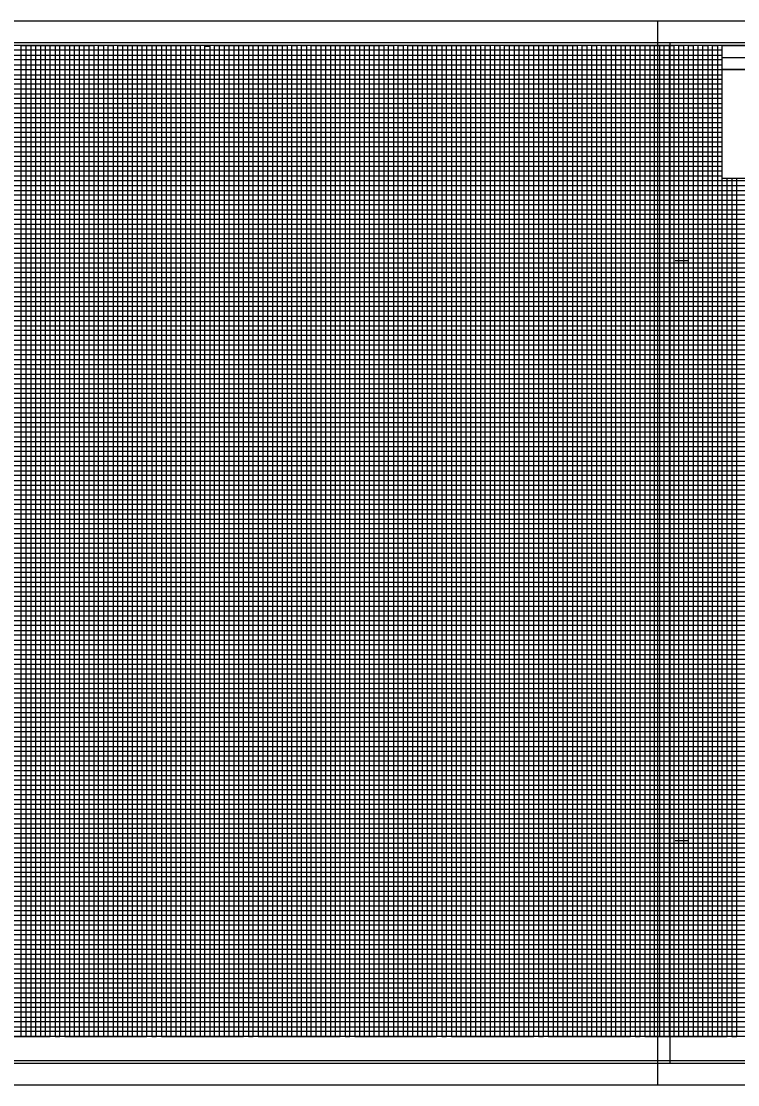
# Model space of a CAD drawing. Extents: x 2345490 to 2436403, y 465165 to 573888.
# Drawn here: x 2418420 to 2419161, y 532446 to 533546 of the extents above; entities that cross this region are included whole.
import ezdxf

# ---------------------------------------------------------------- set-up
doc = ezdxf.new("R2010")
doc.units = 0
for name, color, linetype in [('Old_Level_18', 7, 'Continuous'), ('Old_Level_40', 7, 'Continuous'), ('Old_Level_41', 7, 'Continuous'), ('Old_Level_42', 7, 'Continuous'), ('Old_Level_43', 7, 'Continuous'), ('Old_Level_50', 7, 'Continuous'), ('Old_Level_51', 7, 'Continuous'), ('Old_Level_52', 7, 'Continuous')]:
    doc.layers.add(name, color=color, linetype=linetype)

msp = doc.modelspace()

# ---------------------------------------------------------------- linework, layer by layer
at = {"layer": 'Old_Level_18'}
msp.add_lwpolyline([(2419345.325, 533520.5875), (2417845.325, 533520.5875), (2417845.325, 532470.5875), (2419345.325, 532470.5875)], close=True, dxfattribs=at)
at = {"layer": 'Old_Level_40'}
msp.add_line((2419145.275, 533508.0375), (2419345.325, 533508.0375), dxfattribs=at)
for points in [[(2419145.275, 533520.5875), (2419345.325, 533520.5875), (2419345.325, 533495.5375), (2419145.275, 533495.5375)], [(2419145.275, 533495.5375), (2419245.325, 533495.5375), (2419245.325, 533383.0375), (2419145.275, 533383.0375)]]:
    msp.add_lwpolyline(points, close=True, dxfattribs=at)
at = {"layer": 'Old_Level_41'}
for p, q in [((2419096.825, 533298.0875), (2419109.325, 533298.0875)), ((2419096.825, 532698.0875), (2419109.325, 532698.0875)), ((2419345.325, 532495.5875), (2417845.325, 532495.5875))]:
    msp.add_line(p, q, dxfattribs=at)
for points in [[(2418370.325, 532495.5875), (2418420.325, 532495.5875), (2418420.325, 533520.5875), (2418470.325, 533520.5875), (2418470.325, 532495.5875), (2418520.325, 532495.5875), (2418520.325, 533520.5875), (2418570.325, 533520.5875), (2418570.325, 532495.5875), (2418620.325, 532495.5875), (2418620.325, 533520.5875), (2418670.325, 533520.5875), (2418670.325, 532495.5875), (2418720.325, 532495.5875), (2418720.325, 533520.5875), (2418770.325, 533520.5875), (2418770.325, 532495.5875), (2418820.325, 532495.5875), (2418820.325, 533520.5875), (2418870.325, 533520.5875), (2418870.325, 532495.5875), (2418920.325, 532495.5875), (2418920.325, 533520.5875), (2418970.325, 533520.5875), (2418970.325, 532495.5875), (2419020.325, 532495.5875), (2419020.325, 533520.5875), (2419070.325, 533520.5875), (2419070.325, 532495.5875), (2419120.325, 532495.5875), (2419120.325, 533520.5875)], [(2418395.325, 532495.5875), (2418445.325, 532495.5875), (2418445.325, 533520.5875), (2418495.325, 533520.5875), (2418495.325, 532495.5875), (2418545.325, 532495.5875), (2418545.325, 533520.5875), (2418595.325, 533520.5875), (2418595.325, 532495.5875), (2418645.325, 532495.5875), (2418645.325, 533520.5875), (2418695.325, 533520.5875), (2418695.325, 532495.5875), (2418745.325, 532495.5875), (2418745.325, 533520.5875), (2418795.325, 533520.5875), (2418795.325, 532495.5875), (2418845.325, 532495.5875), (2418845.325, 533520.5875), (2418895.325, 533520.5875), (2418895.325, 532495.5875), (2418945.325, 532495.5875), (2418945.325, 533520.5875), (2418995.325, 533520.5875), (2418995.325, 532495.5875), (2419045.325, 532495.5875), (2419045.325, 533520.5875), (2419095.325, 533520.5875), (2419095.325, 532495.5875), (2419145.325, 532495.5875), (2419145.325, 533520.5875), (2419171.625, 533520.5875)], [(2417845.325, 533470.5875), (2419145.275, 533470.5875)], [(2419145.275, 533420.5875), (2417845.325, 533420.5875), (2417845.325, 533370.5375), (2419345.325, 533370.5375)], [(2419345.325, 533345.5875), (2417845.325, 533345.5875), (2417845.325, 533395.5875), (2419145.275, 533395.5875)], [(2419345.325, 533320.5875), (2417845.325, 533320.5875), (2417845.325, 533270.5875), (2419345.325, 533270.5875)], [(2419345.325, 533245.5875), (2417845.325, 533245.5875), (2417845.325, 533295.5875), (2419345.325, 533295.5875)], [(2419345.325, 533220.5875), (2417845.325, 533220.5875), (2417845.325, 533170.5875), (2419345.325, 533170.5875)], [(2419345.325, 533120.5875), (2417845.325, 533120.5875), (2417845.325, 533070.5875), (2419345.325, 533070.5875)], [(2419345.325, 533020.5875), (2417845.325, 533020.5875), (2417845.325, 532970.5875), (2419345.325, 532970.5875)], [(2419345.325, 532920.5875), (2417845.325, 532920.5875), (2417845.325, 532870.5875), (2419345.325, 532870.5875)], [(2419345.325, 532845.5875), (2417845.325, 532845.5875), (2417845.325, 532895.5875), (2419345.325, 532895.5875)], [(2419345.325, 532820.5875), (2417845.325, 532820.5875), (2417845.325, 532770.5875), (2419345.325, 532770.5875)], [(2419345.325, 532745.5875), (2417845.325, 532745.5875), (2417845.325, 532795.5875), (2419345.325, 532795.5875)], [(2419345.325, 532720.5875), (2417845.325, 532720.5875), (2417845.325, 532670.5875), (2419345.325, 532670.5875)], [(2419345.325, 532620.5875), (2417845.325, 532620.5875), (2417845.325, 532570.5875), (2419345.325, 532570.5875)], [(2419345.325, 532545.5875), (2417845.325, 532545.5875), (2417845.325, 532595.5875), (2419345.325, 532595.5875)], [(2419345.325, 532520.5875), (2417845.325, 532520.5875)]]:
    msp.add_lwpolyline(points, dxfattribs=at)
at = {"layer": 'Old_Level_42'}
for points in [[(2419145.275, 533445.5875), (2417845.425, 533445.5875), (2417845.425, 533495.5375), (2419145.275, 533495.5375)], [(2419345.325, 533145.5875), (2417845.325, 533145.5875), (2417845.325, 533195.5875), (2419345.325, 533195.5875)], [(2419345.325, 533045.5875), (2417845.325, 533045.5875), (2417845.325, 533095.5875), (2419345.325, 533095.5875)], [(2419345.325, 532945.5875), (2417845.325, 532945.5875), (2417845.325, 532995.5875), (2419345.325, 532995.5875)], [(2419345.325, 532645.5875), (2417845.325, 532645.5875), (2417845.325, 532695.5875), (2419345.325, 532695.5875)]]:
    msp.add_lwpolyline(points, dxfattribs=at)
at = {"layer": 'Old_Level_43'}
for p, q in [((2419295.325, 533340.5875), (2417895.325, 533340.5875)), ((2417895.325, 533335.5875), (2419295.325, 533335.5875)), ((2419295.325, 533315.5875), (2417895.325, 533315.5875))]:
    msp.add_line(p, q, dxfattribs=at)
for points in [[(2419145.275, 533515.5875), (2417895.325, 533515.5875), (2417895.325, 533510.5875), (2419145.275, 533510.5875)], [(2418425.325, 532495.5875), (2418425.325, 533520.5875), (2418430.325, 533520.5875), (2418430.325, 532495.5875), (2418435.325, 532495.5875), (2418435.325, 533520.5875), (2418440.325, 533520.5875), (2418440.325, 532495.5875), (2418450.325, 532495.5875), (2418450.325, 533520.5875), (2418455.325, 533520.5875), (2418455.325, 532495.5875), (2418455.325, 532495.5875), (2418460.325, 532495.5875), (2418460.325, 533520.5875), (2418465.325, 533520.5875), (2418465.325, 532495.5875), (2418475.325, 532495.5875), (2418475.325, 533520.5875), (2418480.325, 533520.5875), (2418480.325, 532495.5875), (2418485.325, 532495.5875), (2418485.325, 533520.5875), (2418490.325, 533520.5875), (2418490.325, 532495.5875), (2418500.325, 532495.5875), (2418500.325, 533520.5875), (2418505.325, 533520.5875), (2418505.325, 532495.5875), (2418510.325, 532495.5875), (2418510.325, 533520.5875), (2418515.325, 533520.5875), (2418515.325, 532495.5875), (2418525.325, 532495.5875), (2418525.325, 533520.5875), (2418530.325, 533520.5875), (2418530.325, 532495.5875), (2418535.325, 532495.5875), (2418535.325, 533520.5875), (2418540.325, 533520.5875), (2418540.325, 532495.5875), (2418550.325, 532495.5875), (2418550.325, 533520.5875), (2418555.325, 533520.5875), (2418555.325, 532495.5875), (2418560.325, 532495.5875), (2418560.325, 533520.5875), (2418565.325, 533520.5875), (2418565.325, 532495.5875), (2418575.325, 532495.5875), (2418575.325, 533520.5875), (2418580.325, 533520.5875), (2418580.325, 532495.5875), (2418585.325, 532495.5875), (2418585.325, 533520.5875), (2418590.325, 533520.5875), (2418590.325, 532495.5875), (2418600.325, 532495.5875), (2418600.325, 533520.5875), (2418605.325, 533520.5875), (2418605.325, 532495.5875)], [(2418605.325, 532495.5875), (2418610.325, 532495.5875), (2418610.325, 533519.9875), (2418615.325, 533519.9875), (2418615.325, 532495.5875), (2418625.325, 532495.5875), (2418625.325, 533520.5875), (2418630.325, 533520.5875), (2418630.325, 532495.5875), (2418635.325, 532495.5875), (2418635.325, 533520.5875), (2418640.325, 533520.5875), (2418640.325, 532495.5875), (2418650.325, 532495.5875), (2418650.325, 533520.5875), (2418655.325, 533520.5875), (2418655.325, 532495.5875), (2418660.325, 532495.5875), (2418660.325, 533520.5875), (2418665.325, 533520.5875), (2418665.325, 532495.5875), (2418675.325, 532495.5875), (2418675.325, 533520.5875), (2418680.325, 533520.5875), (2418680.325, 532495.5875), (2418685.325, 532495.5875), (2418685.325, 533520.5875), (2418690.325, 533520.5875), (2418690.325, 532495.5875), (2418700.325, 532495.5875), (2418700.325, 533520.5875), (2418705.325, 533520.5875), (2418705.325, 532495.5875), (2418710.325, 532495.5875), (2418710.325, 533520.5875), (2418715.325, 533520.5875), (2418715.325, 532495.5875), (2418725.325, 532495.5875), (2418725.325, 533520.5875), (2418730.325, 533520.5875), (2418730.325, 532495.5875), (2418735.325, 532495.5875), (2418735.325, 533520.5875), (2418740.325, 533520.5875), (2418740.325, 532495.5875), (2418750.325, 532495.5875), (2418750.325, 533520.5875), (2418755.325, 533520.5875), (2418755.325, 532495.5875), (2418760.325, 532495.5875), (2418760.325, 533520.5875), (2418765.325, 533520.5875), (2418765.325, 532495.5875), (2418775.325, 532495.5875), (2418775.325, 533520.5875), (2418780.325, 533520.5875), (2418780.325, 532495.5875), (2418785.325, 532495.5875), (2418785.325, 533520.5875), (2418790.325, 533520.5875), (2418790.325, 532495.5875), (2418800.325, 532495.5875), (2418800.325, 533520.5875), (2418805.325, 533520.5875), (2418805.325, 532495.5875), (2418810.325, 532495.5875), (2418810.325, 533520.5875), (2418815.325, 533520.5875), (2418815.325, 532495.5875), (2418825.325, 532495.5875), (2418825.325, 533520.5875), (2418830.325, 533520.5875), (2418830.325, 532495.5875), (2418835.325, 532495.5875), (2418835.325, 533520.5875), (2418840.325, 533520.5875), (2418840.325, 532495.5875), (2418850.325, 532495.5875), (2418850.325, 533520.5875), (2418855.325, 533520.5875), (2418855.325, 532495.5875), (2418860.325, 532495.5875), (2418860.325, 533520.5875), (2418865.325, 533520.5875), (2418865.325, 532495.5875), (2418875.325, 532495.5875), (2418875.325, 533520.5875), (2418880.325, 533520.5875), (2418880.325, 532495.5875), (2418885.325, 532495.5875), (2418885.325, 533520.5875), (2418890.325, 533520.5875), (2418890.325, 532495.5875), (2418900.325, 532495.5875), (2418900.325, 533520.5875), (2418905.325, 533520.5875), (2418905.325, 532495.5875), (2418910.325, 532495.5875), (2418910.325, 533520.5875), (2418915.325, 533520.5875), (2418915.325, 532495.5875)], [(2418915.325, 532495.5875), (2418925.325, 532495.5875), (2418925.325, 533520.5875), (2418930.325, 533520.5875), (2418930.325, 532495.5875), (2418935.325, 532495.5875), (2418935.325, 533520.5875), (2418940.325, 533520.5875), (2418940.325, 532495.5875), (2418950.325, 532495.5875), (2418950.325, 533520.5875), (2418955.325, 533520.5875), (2418955.325, 532495.5875), (2418960.325, 532495.5875), (2418960.325, 533520.5875), (2418965.325, 533520.5875), (2418965.325, 532495.5875), (2418975.325, 532495.5875), (2418975.325, 533520.5875), (2418980.325, 533520.5875), (2418980.325, 532495.5875), (2418985.325, 532495.5875), (2418985.325, 533520.5875), (2418990.325, 533520.5875), (2418990.325, 532495.5875), (2419000.325, 532495.5875), (2419000.325, 533520.5875), (2419005.325, 533520.5875), (2419005.325, 532495.5875), (2419010.325, 532495.5875), (2419010.325, 533520.5875), (2419015.325, 533520.5875), (2419015.325, 532495.5875), (2419025.325, 532495.5875), (2419025.325, 533520.5875), (2419030.325, 533520.5875), (2419030.325, 532495.5875), (2419035.325, 532495.5875), (2419035.325, 533520.5875), (2419040.325, 533520.5875), (2419040.325, 532495.5875), (2419050.325, 532495.5875), (2419050.325, 533520.5875), (2419055.325, 533520.5875), (2419055.325, 532495.5875), (2419060.325, 532495.5875), (2419060.325, 533520.5875), (2419065.325, 533520.5875), (2419065.325, 532495.5875), (2419075.325, 532495.5875), (2419075.325, 533520.5875), (2419080.325, 533520.5875), (2419080.325, 532495.5875), (2419085.325, 532495.5875), (2419085.325, 533520.5875), (2419090.325, 533520.5875), (2419090.325, 532495.5875), (2419100.325, 532495.5875), (2419100.325, 533520.5875), (2419105.325, 533520.5875), (2419105.325, 532495.5875), (2419110.325, 532495.5875), (2419110.325, 533520.5875), (2419115.325, 533520.5875), (2419115.325, 532495.5875), (2419125.325, 532495.5875), (2419125.325, 533520.5875), (2419130.325, 533520.5875), (2419130.325, 532495.5875), (2419135.325, 532495.5875), (2419135.325, 533520.5875), (2419140.325, 533520.5875), (2419140.325, 532495.5875), (2419150.325, 532495.5875), (2419150.325, 533383.0375)], [(2419145.275, 533505.5875), (2417895.325, 533505.5875), (2417895.325, 533500.5875), (2419145.275, 533500.5875)], [(2419145.275, 533489.8375), (2417896.325, 533489.8375), (2417896.325, 533485.5875), (2419145.275, 533485.5875)], [(2419145.275, 533480.5875), (2417895.325, 533480.5875), (2417895.325, 533475.5875), (2419145.275, 533475.5875)], [(2419145.275, 533465.5875), (2417895.325, 533465.5875), (2417895.325, 533460.5875), (2419145.275, 533460.5875)], [(2419145.275, 533455.5875), (2417895.325, 533455.5875), (2417895.325, 533450.5875), (2419145.275, 533450.5875)], [(2419145.275, 533440.5875), (2417895.325, 533440.5875), (2417895.325, 533435.5875), (2419145.275, 533435.5875)], [(2419145.275, 533430.5875), (2417895.325, 533430.5875), (2417895.325, 533425.5875), (2419145.275, 533425.5875)], [(2419145.275, 533415.5875), (2417895.325, 533415.5875), (2417895.325, 533410.5875), (2419145.275, 533410.5875)], [(2419145.275, 533405.5875), (2417895.325, 533405.5875), (2417895.325, 533400.5875), (2419145.275, 533400.5875)], [(2419145.275, 533390.5875), (2417895.325, 533390.5875), (2417895.325, 533385.5875), (2419145.275, 533385.5875)], [(2419295.325, 533380.5875), (2417895.325, 533380.5875), (2417895.325, 533380.5875), (2417895.325, 533360.5875), (2419295.325, 533360.5875)], [(2419155.325, 533383.0375), (2419155.325, 532495.5875), (2419160.325, 532495.5875), (2419160.325, 533383.0375)], [(2417895.325, 533375.5875), (2419295.325, 533375.5875)], [(2419295.325, 533365.5875), (2417895.325, 533365.5875)], [(2419295.325, 533355.5875), (2417895.325, 533355.5875), (2417895.325, 533350.5875), (2419295.325, 533350.5875)], [(2419295.325, 533330.5875), (2417895.325, 533330.5875), (2417895.325, 533325.5875), (2419295.325, 533325.5875)], [(2419295.325, 533310.5875), (2417895.325, 533310.5875), (2417895.325, 533305.5875), (2419295.325, 533305.5875)], [(2419295.325, 533300.5875), (2417895.325, 533300.5875)], [(2417895.325, 533290.5875), (2419295.325, 533290.5875)], [(2419295.325, 533285.5875), (2417895.325, 533285.5875), (2417895.325, 533280.5875), (2419295.325, 533280.5875)], [(2419295.325, 533275.5875), (2417895.325, 533275.5875), (2417895.325, 533265.5875), (2419295.325, 533265.5875)], [(2419295.325, 533260.5875), (2417895.325, 533260.5875), (2417895.325, 533255.5875), (2419295.325, 533255.5875)], [(2419295.325, 533250.5875), (2417895.325, 533250.5875), (2417895.325, 533240.5875), (2419295.325, 533240.5875)], [(2419295.325, 533235.5875), (2417895.325, 533235.5875), (2417895.325, 533230.5875), (2419295.325, 533230.5875)], [(2419295.325, 533225.5875), (2417895.325, 533225.5875), (2417895.325, 533215.5875), (2419295.325, 533215.5875)], [(2419295.325, 533210.5875), (2417895.325, 533210.5875), (2417895.325, 533205.5875), (2419295.325, 533205.5875)], [(2419295.325, 533200.5875), (2417895.325, 533200.5875), (2417895.325, 533190.5875), (2419295.325, 533190.5875)], [(2419295.325, 533185.5875), (2417895.325, 533185.5875), (2417895.325, 533180.5875), (2419295.325, 533180.5875)], [(2419295.325, 533175.5875), (2417895.325, 533175.5875), (2417895.325, 533165.5875), (2419295.325, 533165.5875)], [(2419295.325, 533160.5875), (2417895.325, 533160.5875), (2417895.325, 533155.5875), (2419295.325, 533155.5875)], [(2419295.325, 533150.5875), (2417895.325, 533150.5875), (2417895.325, 533140.5875), (2419295.325, 533140.5875)], [(2419295.325, 533135.5875), (2417895.325, 533135.5875), (2417895.325, 533130.5875), (2419295.325, 533130.5875)], [(2419295.325, 533125.5875), (2417895.325, 533125.5875), (2417895.325, 533115.5875), (2419295.325, 533115.5875)], [(2419295.325, 533110.5875), (2417895.325, 533110.5875), (2417895.325, 533105.5875), (2419295.325, 533105.5875)], [(2419295.325, 533100.5875), (2417895.325, 533100.5875), (2417895.325, 533090.5875), (2419295.325, 533090.5875)], [(2419295.325, 533085.5875), (2417895.325, 533085.5875), (2417895.325, 533080.5875), (2419295.325, 533080.5875)], [(2419295.325, 533075.5875), (2417895.325, 533075.5875), (2417895.325, 533065.5875), (2419295.325, 533065.5875)], [(2419295.325, 533060.5875), (2417895.325, 533060.5875), (2417895.325, 533055.5875), (2419295.325, 533055.5875)], [(2419295.325, 533050.5875), (2417895.325, 533050.5875), (2417895.325, 533040.5875), (2419295.325, 533040.5875)], [(2419295.325, 533035.5875), (2417895.325, 533035.5875), (2417895.325, 533030.5875), (2419295.325, 533030.5875)], [(2419295.325, 533025.5875), (2417895.325, 533025.5875), (2417895.325, 533015.5875), (2419295.325, 533015.5875)], [(2419295.325, 533010.5875), (2417895.325, 533010.5875), (2417895.325, 533005.5875), (2419295.325, 533005.5875)], [(2419295.325, 533000.5875), (2417895.325, 533000.5875)], [(2417895.325, 532990.5875), (2419295.325, 532990.5875)], [(2419295.325, 532985.5875), (2417895.325, 532985.5875), (2417895.325, 532980.5875), (2419295.325, 532980.5875)], [(2419295.325, 532975.5875), (2417895.325, 532975.5875), (2417895.325, 532965.5875), (2419295.325, 532965.5875)], [(2419295.325, 532960.5875), (2417895.325, 532960.5875), (2417895.325, 532955.5875), (2419295.325, 532955.5875)], [(2419295.325, 532950.5875), (2417895.325, 532950.5875), (2417895.325, 532940.5875), (2419295.325, 532940.5875)], [(2419295.325, 532935.5875), (2417895.325, 532935.5875), (2417895.325, 532930.5875), (2419295.325, 532930.5875)], [(2419295.325, 532925.5875), (2417895.325, 532925.5875), (2417895.325, 532915.5875), (2419295.325, 532915.5875)], [(2419295.325, 532910.5875), (2417895.325, 532910.5875), (2417895.325, 532905.5875), (2419295.325, 532905.5875)], [(2419295.325, 532900.5875), (2417895.325, 532900.5875), (2417895.325, 532890.5875), (2419295.325, 532890.5875)], [(2419295.325, 532885.5875), (2417895.325, 532885.5875), (2417895.325, 532880.5875), (2419295.325, 532880.5875)], [(2419295.325, 532875.5875), (2417895.325, 532875.5875), (2417895.325, 532865.5875), (2419295.325, 532865.5875)], [(2419295.325, 532860.5875), (2417895.325, 532860.5875), (2417895.325, 532855.5875), (2419295.325, 532855.5875)], [(2419295.325, 532850.5875), (2417895.325, 532850.5875), (2417895.325, 532840.5875), (2419295.325, 532840.5875)], [(2419295.325, 532835.5875), (2417895.325, 532835.5875), (2417895.325, 532830.5875), (2419295.325, 532830.5875)], [(2419295.325, 532825.5875), (2417895.325, 532825.5875), (2417895.325, 532815.5875), (2419295.325, 532815.5875)], [(2419295.325, 532810.5875), (2417895.325, 532810.5875), (2417895.325, 532805.5875), (2419295.325, 532805.5875)], [(2419295.325, 532800.5875), (2417895.325, 532800.5875), (2417895.325, 532790.5875), (2419295.325, 532790.5875)], [(2419295.325, 532785.5875), (2417895.325, 532785.5875), (2417895.325, 532780.5875), (2419295.325, 532780.5875)], [(2419295.325, 532775.5875), (2417895.325, 532775.5875), (2417895.325, 532765.5875), (2419295.325, 532765.5875)], [(2419295.325, 532760.5875), (2417895.325, 532760.5875), (2417895.325, 532755.5875), (2419295.325, 532755.5875)], [(2419295.325, 532750.5875), (2417895.325, 532750.5875), (2417895.325, 532740.5875), (2419295.325, 532740.5875)], [(2419295.325, 532735.5875), (2417895.325, 532735.5875), (2417895.325, 532730.5875), (2419295.325, 532730.5875)], [(2419295.325, 532725.5875), (2417895.325, 532725.5875), (2417895.325, 532715.5875), (2419295.325, 532715.5875)], [(2419295.325, 532710.5875), (2417895.325, 532710.5875), (2417895.325, 532705.5875), (2419295.325, 532705.5875)], [(2419295.325, 532700.5875), (2417895.325, 532700.5875)], [(2417895.325, 532690.5875), (2419295.325, 532690.5875)], [(2419295.325, 532685.5875), (2417895.325, 532685.5875), (2417895.325, 532680.5875), (2419295.325, 532680.5875)], [(2419295.325, 532675.5875), (2417895.325, 532675.5875)], [(2417895.325, 532665.5875), (2419295.325, 532665.5875)], [(2419295.325, 532660.5875), (2417895.325, 532660.5875), (2417895.325, 532655.5875), (2419295.325, 532655.5875)], [(2419295.325, 532650.5875), (2417895.325, 532650.5875), (2417895.325, 532640.5875), (2419295.325, 532640.5875)], [(2419295.325, 532635.5875), (2417895.325, 532635.5875), (2417895.325, 532630.5875), (2419295.325, 532630.5875)], [(2419295.325, 532625.5875), (2417895.325, 532625.5875), (2417895.325, 532615.5875), (2419295.325, 532615.5875)], [(2419295.325, 532610.5875), (2417895.325, 532610.5875), (2417895.325, 532605.5875), (2419295.325, 532605.5875)], [(2419295.325, 532600.5875), (2417895.325, 532600.5875), (2417895.325, 532590.5875), (2419295.325, 532590.5875)], [(2419295.325, 532585.5875), (2417895.325, 532585.5875), (2417895.325, 532580.5875), (2419295.325, 532580.5875)], [(2419295.325, 532575.5875), (2417895.325, 532575.5875), (2417895.325, 532565.5875), (2419295.325, 532565.5875)], [(2419295.325, 532560.5875), (2417895.325, 532560.5875), (2417895.325, 532555.5875), (2419295.325, 532555.5875)], [(2419295.325, 532550.5875), (2417895.325, 532550.5875), (2417895.325, 532540.5875), (2419295.325, 532540.5875)], [(2419295.325, 532535.5875), (2417895.325, 532535.5875), (2417895.325, 532530.5875), (2419295.325, 532530.5875)], [(2419295.325, 532525.5875), (2417895.325, 532525.5875), (2417895.325, 532515.5875), (2419295.325, 532515.5875)], [(2419295.325, 532510.5875), (2417895.325, 532510.5875), (2417895.325, 532505.5875), (2419295.325, 532505.5875)], [(2419295.325, 532500.5875), (2417895.325, 532500.5875)]]:
    msp.add_lwpolyline(points, dxfattribs=at)
at = {"layer": 'Old_Level_50'}
msp.add_line((2419078.325, 532445.5875), (2419078.325, 532445.5875), dxfattribs=at)
for points in [[(2419357.825, 533523.1375), (2417691.325, 533523.1375), (2417691.325, 532468.0375), (2419357.825, 532468.0375)], [(2420757.825, 533523.1375), (2419091.325, 533523.1375), (2419091.325, 532468.0375), (2420757.825, 532468.0375)]]:
    msp.add_lwpolyline(points, close=True, dxfattribs=at)
at = {"layer": 'Old_Level_51'}
for points in [[(2419362.325, 533545.5875), (2417678.325, 533545.5875), (2417678.325, 532445.5875), (2419362.325, 532445.5875)], [(2420762.325, 533545.5875), (2419078.325, 533545.5875), (2419078.325, 532445.5875), (2420762.325, 532445.5875)]]:
    msp.add_lwpolyline(points, close=True, dxfattribs=at)
at = {"layer": 'Old_Level_52'}
msp.add_line((2419091.325, 532468.0375), (2419091.325, 532468.0375), dxfattribs=at)

doc.saveas('drawing.dxf')
